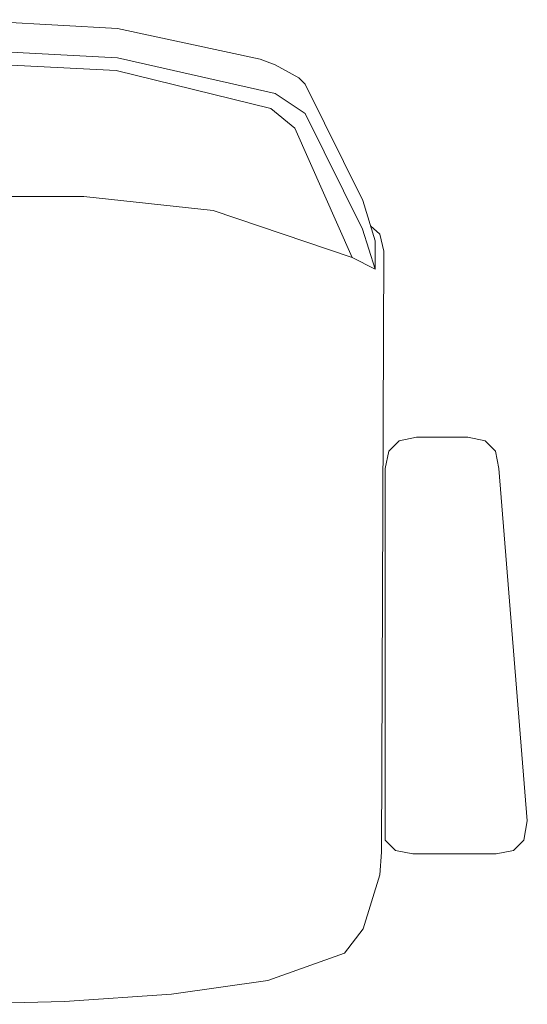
# Model space of a CAD drawing. Header units: feet. Extents: x 8 to 127, y 6 to 90.
# Tile 386 of 538: x 51.483 to 51.626, y 50.407 to 50.684. Entities that reach past the tile are written whole.
import ezdxf

# ---------------------------------------------------------------- set-up
doc = ezdxf.new("R2010")
doc.units = ezdxf.units.FT
doc.header["$MEASUREMENT"] = 0
doc.layers.add('MOBILIÁRIO - móveis', color=250, linetype='Continuous')

msp = doc.modelspace()

# ---------------------------------------------------------------- linework, layer by layer
at = {"layer": 'MOBILIÁRIO - móveis', "lineweight": 5}
for p, q in [((51.46683, 50.68438), (51.51052, 50.68188)), ((51.51052, 50.68188), (51.55069, 50.67324)), ((51.5105, 50.67359), (51.46683, 50.67596)), ((51.51013, 50.67006), (51.46683, 50.67228)), ((51.55493, 50.66358), (51.5105, 50.67359)), ((51.55069, 50.67324), (51.55498, 50.67168)), ((51.55498, 50.67168), (51.5616, 50.66796)), ((51.55371, 50.65936), (51.51013, 50.67006)), ((51.5616, 50.66796), (51.56345, 50.6662)), ((51.56345, 50.6662), (51.57968, 50.63337)), ((51.56345, 50.65789), (51.55493, 50.66358)), ((51.5605, 50.6538), (51.55371, 50.65936)), ((51.57964, 50.62531), (51.56345, 50.65789)), ((51.57668, 50.6173), (51.5605, 50.6538)), ((51.50099, 50.6345), (51.46683, 50.6345)), ((51.53746, 50.63055), (51.50099, 50.6345)), ((51.57968, 50.63337), (51.58318, 50.62206)), ((51.57668, 50.6173), (51.53746, 50.63055)), ((51.58318, 50.61404), (51.57964, 50.62531)), ((51.58187, 50.62628), (51.58448, 50.6239)), ((51.58318, 50.62206), (51.58318, 50.61404)), ((51.58448, 50.6239), (51.58558, 50.61911)), ((51.58558, 50.61911), (51.58491, 50.44969)), ((51.58318, 50.61404), (51.57668, 50.6173)), ((51.587, 50.56273), (51.58993, 50.56566)), ((51.58993, 50.56566), (51.59482, 50.56663)), ((51.59482, 50.56663), (51.60929, 50.56663)), ((51.60929, 50.56663), (51.61417, 50.56566)), ((51.61417, 50.56566), (51.6171, 50.56273)), ((51.58603, 50.55785), (51.587, 50.56273)), ((51.6171, 50.56273), (51.61808, 50.55785)), ((51.586, 50.45305), (51.58603, 50.55785)), ((51.61808, 50.55785), (51.62608, 50.45852)), ((51.62608, 50.45852), (51.6251, 50.45305)), ((51.58893, 50.45012), (51.586, 50.45305)), ((51.6251, 50.45305), (51.62217, 50.45012)), ((51.58491, 50.44969), (51.58444, 50.44324)), ((51.59382, 50.44915), (51.58893, 50.45012)), ((51.61729, 50.44915), (51.59382, 50.44915)), ((51.62217, 50.45012), (51.61729, 50.44915)), ((51.58444, 50.44324), (51.57983, 50.42806)), ((51.57983, 50.42806), (51.57453, 50.42113)), ((51.57453, 50.42113), (51.5529, 50.41349)), ((51.5529, 50.41349), (51.52568, 50.40964)), ((51.49554, 50.40754), (51.46683, 50.40675)), ((51.52568, 50.40964), (51.49554, 50.40754))]:
    msp.add_line(p, q, dxfattribs=at)

doc.saveas('drawing.dxf')
